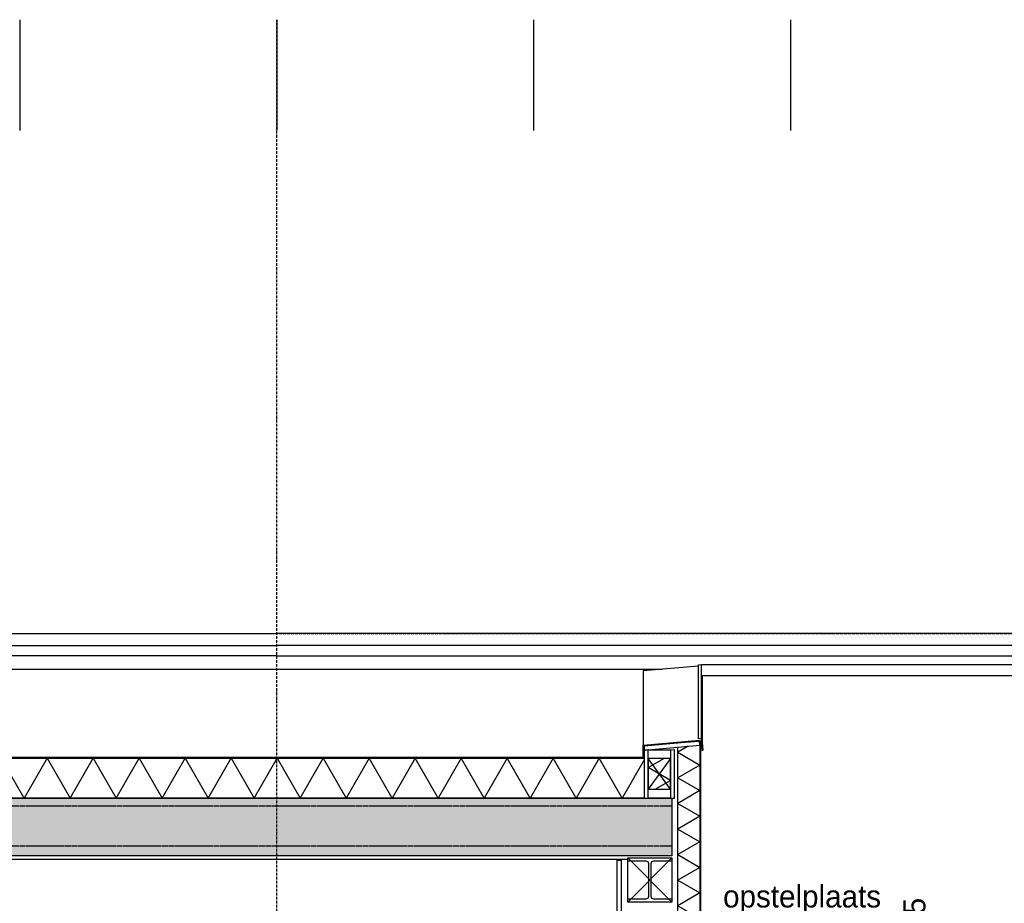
# Model space of a CAD drawing. Header units: millimetres. Extents: x -297000 to 504135, y -166520 to 252050.
# Tile 273 of 416: x 76414 to 80861, y -27118 to -23129. Entities that reach past the tile are written whole.
import ezdxf

# ---------------------------------------------------------------- set-up
doc = ezdxf.new("R2010")
doc.units = ezdxf.units.MM
doc.header["$MEASUREMENT"] = 0
for name, pattern in [('ACAD_ISO10W100', [18, 12, -3, 0, -3]), ('CENTER', [50.800000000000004, 31.75, -6.349999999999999, 6.349999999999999, -6.349999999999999]), ('HIDDEN2', [4.762499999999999, 3.175, -1.5875])]:
    doc.linetypes.add(name, pattern=pattern)
doc.layers.get('Defpoints').update_dxf_attribs({"color": 6})
for name, color, linetype in [('010_D0050_D', 1, 'Continuous'), ('010_T0100_T', 4, 'Continuous'), ('040_AXPRI_B', 9, 'CENTER'), ('068_HATCH_H', 8, 'Continuous'), ('210_INSUL_G', 8, 'Continuous'), ('210_WALEX_E', 2, 'Continuous'), ('210_WALEX_G', 2, 'Continuous'), ('299_CONCR_G', 3, 'Continuous'), ('299_CONCR_H', 251, 'Continuous'), ('299_STEEL_G', 3, 'Continuous'), ('420_WAFIN_G', 1, 'Continuous'), ('450_CEIFI_G', 2, 'Continuous'), ('470_ROOF_G', 4, 'Continuous'), ('480_OTHFI_G', 4, 'Continuous')]:
    doc.layers.add(name, color=color, linetype=linetype)
doc.styles.add('VMX 1 SMALL 100', font='unvr55w.TTF', dxfattribs={"height": 100})
doc.styles.add('VMX 2 MEDIUM 50', font='unvr55w.TTF', dxfattribs={"height": 100})
doc.dimstyles.new('VMX 50', dxfattribs={"dimscale": 50, "dimtxt": 1, "dimasz": 1, "dimexe": 2, "dimexo": 2, "dimgap": 0.7, "dimtad": 1, "dimdec": 0, "dimdsep": 46, "dimtxsty": 'VMX 2 MEDIUM 50', "dimblk1": 'VMX-DIM-ARROW', "dimblk2": 'VMX-DIM-ARROW', "dimsah": 1, "dimcen": 1, "dimdle": 2, "dimse1": 1, "dimse2": 1, "dimclrd": 256, "dimclre": 256, "dimclrt": 256, "dimadec": 0, "dimazin": 0, "dimtm": 1e-09, "dimtfac": 1, "dimtdec": 0, "dimtmove": 2, "dimatfit": 2, "dimldrblk": 'VMX-DIM-ARROW', "dimfxl": 0, "dimtolj": 2, "dimlwd": -1, "dimarcsym": 0})

# ---------------------------------------------------------------- blocks, each defined once
blk = doc.blocks.new('VMX-DIM-ARROW')
h = blk.add_hatch(color=256)
edge = h.paths.add_edge_path()
edge.add_arc((0, 0), 0.5, 0, 360)
for p, q in [((0, 2.500000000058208), (0, -2.499999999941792)), ((-2.5, 0), (2.5, 0))]:
    blk.add_line(p, q)
blk = doc.blocks.new('*D543')
at = {"layer": '010_D0050_D'}
blk.add_line((80542.5000688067, -27490.00000125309), (80542.5000688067, -27405.003972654), dxfattribs=at)
at = {"layer": 'Defpoints', "color": 0}
for p in [(79590.98185689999, -27355.003972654), (80542.5000688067, -27355.003972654), (79602.5000688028, -27540.00000125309)]:
    blk.add_point(p, dxfattribs=at)
at = {"layer": '010_D0050_D', "xscale": 50, "yscale": 50, "zscale": 50}
for p, rotation in [((80542.5000688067, -27355.003972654), 90), ((80542.5000688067, -27540.00000125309), 270)]:
    blk.add_blockref('VMX-DIM-ARROW', p, dxfattribs=dict(at, rotation=rotation))
at = {"layer": '010_D0050_D', "insert": (80455.62196816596, -27204.99938271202), "char_height": 100, "attachment_point": 5, "rotation": 90, "style": 'VMX 2 MEDIUM 50'}
blk.add_mtext('\\A2;185', dxfattribs=at)
blk = doc.blocks.new('HEA200')
at = {"layer": '299_STEEL_G'}
blk.add_lwpolyline([(-100, -100), (-100, -85), (-16.5, -85, 0.4142135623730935), (-4.5, -73), (-4.5, 73, 0.414213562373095), (-16.5, 85), (-100, 85), (-100, 100), (100, 100), (100, 85), (16.5, 85, 0.4142135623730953), (4.5, 73), (4.5, -73, 0.414213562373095), (16.5, -85), (100, -85), (100, -100)], format="xyb", close=True, dxfattribs=at)
at = {"layer": 'Defpoints'}
blk.add_lwpolyline([(100, -100), (-100, -100), (-100, 100), (100, 100)], close=True, dxfattribs=at)
for points in [[(-100, 100), (100, -100)], [(-100, -100), (100, 100)]]:
    blk.add_lwpolyline(points, dxfattribs=at)
blk = doc.blocks.new('DAKTRIM')
at = {"layer": '470_ROOF_G', "color": 1}
blk.add_lwpolyline([(24.00022964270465, 1.50001435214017), (22.00021050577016, 1.50001435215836), (22.00021050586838, 2.000019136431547), (20.0001913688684, 2.000019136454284), (20.00019136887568, 1.500014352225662), (18.0001722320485, 1.500014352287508), (18.00017223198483, 2.000019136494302), (16.00015309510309, 2.00001913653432), (16.00015309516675, 1.500014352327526), (14.00013395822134, 1.500014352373), (14.00013395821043, 2.000019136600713), (12.00011482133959, 2.000019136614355), (12.00011482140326, 1.500014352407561), (10.00009568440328, 1.500014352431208), (10.00009568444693, 2.000019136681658), (8.000076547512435, 2.000019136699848), (8.000076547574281, 1.500014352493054), (6.000057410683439, 1.500014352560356), (6.000057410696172, 2.000019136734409), (4.000038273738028, 2.000019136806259), (4.000038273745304, 1.500014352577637), (2.000019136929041, 1.500014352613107), (2.000019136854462, 2.000019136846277), (-2.546585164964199e-11, 2.000019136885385), (-1.818989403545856e-11, 1.500014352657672), (-2.000019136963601, 1.500014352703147), (-2.000019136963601, 2.000019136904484), (-4.000038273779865, 2.000019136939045), (-4.000038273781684, 1.500014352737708), (-6.000057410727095, 1.500014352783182), (-6.000057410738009, 2.000019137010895), (-8.000076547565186, 2.000019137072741), (-8.000076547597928, 1.500014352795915), (-9.500090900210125, 1.500014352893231), (-9.500090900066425, 10.50010046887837, -0.4142135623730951), (-9.000086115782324, 11.00010525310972), (4.000038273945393, 11.00010525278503), (4.000038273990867, 12.00011482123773, 0.4142135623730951), (3.500033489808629, 12.50011960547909), (-9.500090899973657, 12.50011960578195, 0.4142135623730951), (-11.00010525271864, 11.00010525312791), (-11.00010525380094, -41.00039230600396, 0.4931454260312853), (-9.111858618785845, -42.4492949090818), (-0.5558910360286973, -40.15673030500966, 1), (-0.9441233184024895, -38.70782770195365), (-8.870675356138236, -40.8317409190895, -0.4931454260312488), (-9.500090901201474, -40.3487733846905), (-9.500090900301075, 1.909938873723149e-10), (-1.500014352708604, 2.637534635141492e-11), (-1.500014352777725, -4.000038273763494), (-8.003553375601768e-11, -4.000038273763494), (0, 0), (58.50055975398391, -1.296939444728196e-09, 0.8769764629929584), (58.62997051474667, 0.9829723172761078), (54.83430011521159, 2.000019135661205), (51.50181911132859, 2.000019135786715), (51.50181911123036, 1.500014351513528), (49.5017999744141, 1.500014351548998), (49.501799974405, 2.000019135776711), (47.66800698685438, 2.000019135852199), (47.66800698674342, 1.500014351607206), (45.66798784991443, 1.500014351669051), (45.66798784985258, 2.000019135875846), (43.66796871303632, 2.000019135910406), (43.6679687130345, 1.500014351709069), (41.66794957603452, 1.500014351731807), (41.66794957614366, 2.000019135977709), (39.83415658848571, 2.000019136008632), (39.83415658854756, 1.500014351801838), (37.83413745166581, 1.500014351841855), (37.83413745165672, 2.000019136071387), (37.66791130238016, 2.000019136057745), (35.8341183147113, 2.000019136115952), (35.8341183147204, 1.50001435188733), (33.83409917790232, 1.500014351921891), (33.83409917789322, 2.000019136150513), (31.83408004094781, 2.000019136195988), (31.83408004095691, 1.500014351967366), (29.83406090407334, 1.500014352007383), (29.83406090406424, 2.000019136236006), (28.00026791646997, 2.000019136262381), (28.00026791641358, 1.500014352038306), (26.00024877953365, 1.500014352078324), (26.00024877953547, 2.000019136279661), (24.00022964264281, 2.000019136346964)], format="xyb", close=True, dxfattribs=at)
blk = doc.blocks.new('GRID03')
at = {"layer": '040_AXPRI_B', "linetype": 'ACAD_ISO10W100'}
blk.add_line((5799.999997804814, -2491.952000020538), (5799.999997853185, 11470.78071810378), dxfattribs=at)
blk.add_lwpolyline([(-4000, 8700), (27199.99999785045, 8700)], dxfattribs=at)
blk = doc.blocks.new('1006_X-03.04')
at = {"layer": '299_CONCR_H'}
blk.add_hatch(color=256, dxfattribs=at).paths.add_polyline_path([(-100.0003388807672, 7957.009127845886), (7584.999997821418, 7957.030441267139), (7584.999997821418, 7696.9999114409), (-100.000071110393, 7697.0036849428)])
at = {"layer": '068_HATCH_H'}
for points in [[(-294.0000157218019, 8700.000000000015), (5799.999997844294, 8699.999999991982)], [(23494.00001142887, 8700.000000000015), (5799.999997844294, 8699.999999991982)], [(-194.0000157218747, 8645.189359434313), (5799.999997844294, 8645.189359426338)], [(23394.00001142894, 8645.189359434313), (5799.999997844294, 8645.189359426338)], [(5799.999997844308, 8598.45930217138), (-111.9999332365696, 8598.459302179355), (-111.9999332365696, 8196.288428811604)], [(5799.999997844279, 8598.45930217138), (23311.99992894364, 8598.459302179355), (23311.99992894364, 8196.288428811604)], [(7704.486604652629, 8552.721007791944), (7454.998947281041, 8530.893666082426), (7454.998947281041, 8196.288428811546)], [(7704.486604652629, 8224.138795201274), (7704.486604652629, 8558.744032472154), (7718.480898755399, 8559.968374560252)], [(7718.480898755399, 8226.712703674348), (7718.480898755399, 8559.968374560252), (11319.03726525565, 8559.968374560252), (11319.03726525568, 8226.409231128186)], [(-111.9999332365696, 8538.587150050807), (7542.935871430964, 8538.587150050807)], [(7723.480898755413, 8172.406862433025), (7723.480898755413, 8509.649572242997), (11314.03726525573, 8509.649572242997), (11314.0372652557, 8173.643523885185)], [(7658.131502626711, 8190.972368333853), (7610.998947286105, 8163.76037482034), (7710.998942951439, 8106.025350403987), (7610.998947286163, 8048.290325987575), (7710.998942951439, 7990.555301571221), (7610.998947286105, 7932.820277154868), (7710.998938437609, 7875.085255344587), (7610.998947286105, 7817.350233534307), (7710.998938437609, 7759.615211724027), (7610.998947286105, 7701.880189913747), (7710.998947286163, 7644.145162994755), (7610.998947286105, 7586.410136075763), (7710.998938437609, 7528.675114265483), (7610.998947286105, 7470.940092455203), (7710.998938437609, 7413.205070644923), (7610.998947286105, 7355.470048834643), (7710.998942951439, 7297.735024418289), (7610.998947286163, 7240.000000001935)], [(4762.279960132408, 8137.030441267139), (4658.344710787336, 7957.009308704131), (4554.409461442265, 8137.030441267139), (4450.486412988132, 7957.030441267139), (4346.563364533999, 8137.030441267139), (4242.640316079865, 7957.030441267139), (4138.717267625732, 8137.030441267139), (4034.794219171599, 7957.030441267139), (3930.871170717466, 8137.030441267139), (3826.948122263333, 7957.030441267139), (3723.0250738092, 8137.030441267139), (3619.102025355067, 7957.030441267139), (3515.178976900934, 8137.030441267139), (3411.255928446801, 7957.030441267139)], [(4762.279960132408, 8137.030441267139), (4866.215209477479, 7957.009308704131), (4970.150458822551, 8137.030441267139), (5074.073507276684, 7957.030441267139), (5177.996555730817, 8137.030441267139), (5281.91960418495, 7957.030441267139), (5385.842652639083, 8137.030441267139), (5489.765701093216, 7957.030441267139), (5593.688749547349, 8137.030441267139), (5697.611798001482, 7957.030441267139), (5801.534846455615, 8137.030441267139), (5905.457894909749, 7957.030441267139), (6009.380943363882, 8137.030441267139), (6113.303991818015, 7957.030441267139)], [(7459.998948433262, 8129.532263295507), (7360.39277415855, 7957.009308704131), (7256.457524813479, 8137.030441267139), (7152.534476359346, 7957.030441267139), (7048.611427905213, 8137.030441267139), (6944.68837945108, 7957.030441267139), (6840.765330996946, 8137.030441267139), (6736.842282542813, 7957.030441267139), (6632.91923408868, 8137.030441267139), (6528.996185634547, 7957.030441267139), (6425.073137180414, 8137.030441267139), (6321.150088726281, 7957.030441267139), (6217.227040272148, 8137.030441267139), (6113.303991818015, 7957.030441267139)], [(7509.435782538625, 7997.03028318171), (7577.998947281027, 8036.615244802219), (7477.998947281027, 8094.350271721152), (7548.774942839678, 8135.212811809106)]]:
    blk.add_lwpolyline(points, dxfattribs=at)
at = {"layer": '210_INSUL_G', "color": 1}
for points in [[(7610.998947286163, 7240.000000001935), (7610.998947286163, 8186.848804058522), (7710.998947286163, 8195.597670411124), (7710.998947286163, 7240.000000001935), (7610.998947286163, 7240.000000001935)], [(-116.9999332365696, 7957.030441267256), (-116.9999332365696, 8137.030441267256), (7459.998947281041, 8137.030441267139), (7459.998974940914, 7957.03028318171), (7459.998947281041, 7957.009127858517), (7459.998947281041, 7957.009127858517), (-116.9999332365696, 7957.030441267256)]]:
    blk.add_lwpolyline(points, dxfattribs=at)
at = {"layer": '210_WALEX_E', "color": 1}
blk.add_lwpolyline([(7477.998974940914, 7997.03028318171), (7577.998974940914, 7997.03028318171), (7577.998947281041, 8135.212811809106), (7477.998947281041, 8135.212811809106)], close=True, dxfattribs=at)
at = {"layer": '210_WALEX_E', "color": 8}
for points in [[(7577.998974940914, 7997.03028318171), (7477.998947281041, 8135.212811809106)], [(7577.998947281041, 8135.212811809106), (7477.998974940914, 7997.03028318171)]]:
    blk.add_lwpolyline(points, dxfattribs=at)
at = {"layer": '210_WALEX_G'}
for points in [[(7709.430143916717, 8213.529174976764), (7459.998947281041, 8191.706772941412), (7459.998947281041, 8173.638015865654), (7710.998947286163, 8195.597670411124), (7709.430143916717, 8213.529174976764)], [(7459.998947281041, 8173.638015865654), (7459.998974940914, 7957.03028318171), (7477.998974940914, 7957.03028318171), (7477.998947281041, 8175.212811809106), (7459.998947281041, 8173.638015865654)], [(7477.998947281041, 8135.212811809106), (7477.998947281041, 8175.212811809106), (7577.998947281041, 8175.212811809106), (7577.998947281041, 8135.212811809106), (7477.998947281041, 8135.212811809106)], [(7577.998947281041, 8173.638015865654), (7577.998974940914, 7957.03028318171), (7595.998974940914, 7957.03028318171), (7595.998947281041, 8175.212811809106), (7577.998947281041, 8173.638015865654)], [(7477.998974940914, 7957.03028318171), (7477.998974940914, 7997.03028318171), (7577.998974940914, 7997.03028318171), (7577.998974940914, 7957.03028318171), (7477.998974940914, 7957.03028318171)]]:
    blk.add_lwpolyline(points, dxfattribs=at)
at = {"layer": '299_CONCR_G', "color": 8, "linetype": 'HIDDEN2'}
for p, q in [((-100.0003028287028, 7922.007125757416), (7584.999997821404, 7922.004956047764)), ((-100.0001174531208, 7742.01781258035), (7584.999997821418, 7741.9999114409))]:
    blk.add_line(p, q, dxfattribs=at)
at = {"layer": '299_CONCR_G'}
blk.add_lwpolyline([(-100.0003388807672, 7957.009127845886), (7584.999997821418, 7957.030441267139), (7584.999997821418, 7696.9999114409), (-100.000071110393, 7697.0036849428)], close=True, dxfattribs=at)
at = {"layer": '420_WAFIN_G'}
blk.add_lwpolyline([(7336.999997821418, 7676.003586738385), (7355.999997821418, 7676.003586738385), (7355.999997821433, 3800.000000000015), (7336.999997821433, 3800.000000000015), (7336.999997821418, 7676.003586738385)], dxfattribs=at)
at = {"layer": '450_CEIFI_G'}
blk.add_lwpolyline([(99.9999978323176, 7681.003586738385), (7384.999997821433, 7681.003586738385)], dxfattribs=at)
at = {"layer": '480_OTHFI_G', "ltscale": 5}
for points in [[(-246.9954200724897, 8208.099003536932), (-111.9999332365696, 8196.288428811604), (-111.9999332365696, 8142.030441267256), (7454.998947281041, 8142.030441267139), (7454.998947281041, 8196.288428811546), (7708.994365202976, 8218.510148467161)], [(11324.03579424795, 8214.047713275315), (11322.00012302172, 8195.876825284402), (11322.01548413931, 7344.997833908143), (11222.01728947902, 7244.996028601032), (7815.981785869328, 7244.996028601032), (7815.981785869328, 7244.996028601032), (7715.983591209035, 7344.997833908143), (7715.998952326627, 8195.876825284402), (7713.963281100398, 8214.047713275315)]]:
    blk.add_lwpolyline(points, dxfattribs=at)
at = {"layer": 'Defpoints'}
for points in [[(4639.999997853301, 11470.78071810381), (4639.999997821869, 10970.78071810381)], [(5799.999997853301, 11470.78071810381), (5799.999997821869, 10970.78071810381)], [(6959.999997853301, 11470.78071817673), (6959.999997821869, 10970.78071817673)], [(8119.999997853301, 11470.78071810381), (8119.999997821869, 10970.78071810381)]]:
    blk.add_lwpolyline(points, dxfattribs=at)
for name, p in [('GRID03', (0, 0)), ('HEA200', (7484.999997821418, 7586.9999114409))]:
    blk.add_blockref(name, p)
at = {"xscale": -1, "rotation": 4.999999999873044}
blk.add_blockref('DAKTRIM', (7709.430143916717, 8213.529174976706), dxfattribs=at)

msp = doc.modelspace()

# ---------------------------------------------------------------- block references
msp.add_blockref('1006_X-03.04', (71774.99999582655, -34600.00000125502))

# ---------------------------------------------------------------- texts
at = {"layer": '010_T0100_T', "insert": (79590.98185689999, -27305.003972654), "char_height": 100, "attachment_point": 7, "style": 'VMX 1 SMALL 100'}
msp.add_mtext('opstelplaats\\Ptechniek', dxfattribs=at)

# ---------------------------------------------------------------- dimensions: what is measured, and where the dimension line sits
at = {"layer": '010_D0050_D'}
dim = msp.add_linear_dim(base=(80542.5000688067, -27355.003972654), p1=(79602.5000688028, -27540.00000125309), p2=(79590.98185689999, -27355.003972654), angle=90, dimstyle='VMX 50', dxfattribs=at)
dim.commit()
dim.dimension.update_dxf_attribs({"geometry": '*D543', "text_midpoint": (80455.62196816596, -27204.99938271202), "dimtype": 160})

doc.saveas('drawing.dxf')
